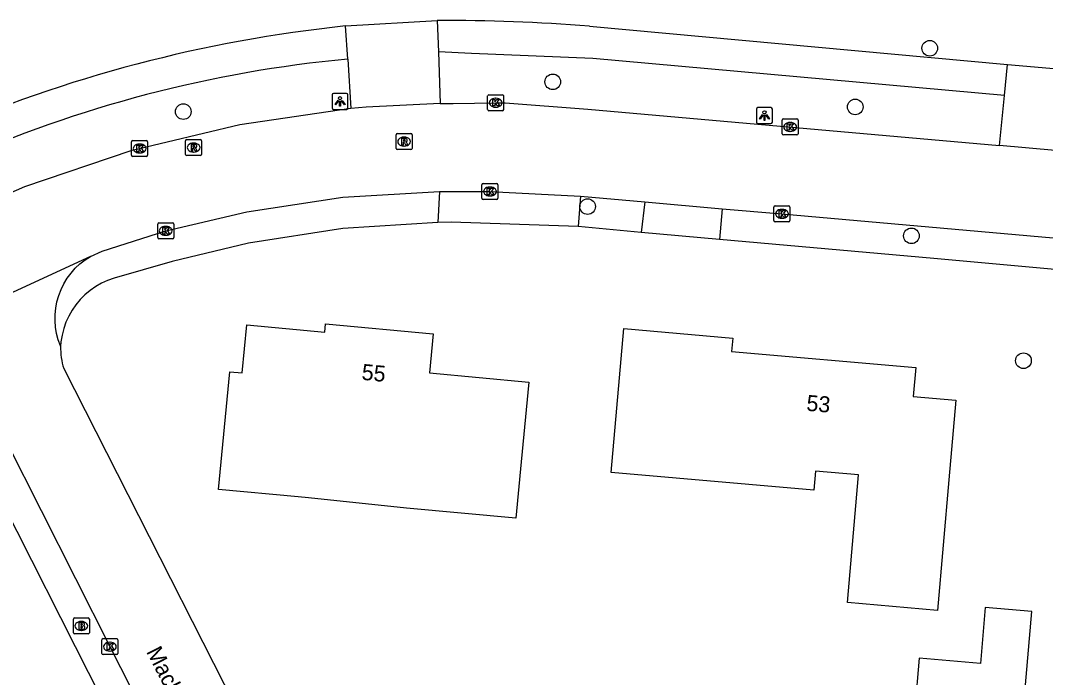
# Model space of a CAD drawing. Extents: x 162722 to 165099, y 384721 to 386283.
# Drawn here: x 163786.3 to 163850.4, y 385163.7 to 385204.8 of the extents above; entities that cross this region are included whole.
import ezdxf

# ---------------------------------------------------------------- set-up
doc = ezdxf.new("R2010")
doc.units = 0
for name, color, linetype in [('IMGEO_Boom', 7, 'Continuous'), ('IMGEO_Brandkraan', 7, 'Continuous'), ('IMGEO_Kolk', 7, 'Continuous'), ('IMGEO_Lichtpunt', 7, 'Continuous'), ('IMGEO_Openbare_ruimte_label', 7, 'Continuous'), ('IMGEO_Pand', 7, 'Continuous'), ('IMGEO_Pand_nummerreeks', 7, 'Continuous'), ('IMGEO_Parkeervlak_open', 7, 'Continuous'), ('IMGEO_Rijbaan_lokaal_open', 7, 'Continuous'), ('IMGEO_Rioolput', 7, 'Continuous'), ('IMGEO_Voetpad_open', 7, 'Continuous')]:
    doc.layers.add(name, color=color, linetype=linetype)

msp = doc.modelspace()

# ---------------------------------------------------------------- linework, layer by layer
at = {"layer": 'IMGEO_Boom'}
for centre in [(163843.181, 385203.09), (163819.598, 385200.986), (163796.485, 385199.12), (163838.517, 385199.416), (163821.777, 385193.181), (163842.033, 385191.349), (163849.042, 385183.536)]:
    msp.add_circle(centre, 0.489, dxfattribs=at)
at = {"layer": 'IMGEO_Brandkraan'}
for p, q in [((163789.606, 385166.514), (163789.606, 385167.366)), ((163789.681, 385167.44), (163790.533, 385167.44)), ((163790.607, 385167.366), (163790.607, 385166.514)), ((163790.117, 385166.66), (163790.092, 385166.66)), ((163790.094, 385167.22), (163790.119, 385167.22)), ((163790.533, 385166.44), (163789.681, 385166.44))]:
    msp.add_line(p, q, dxfattribs=at)
for points in [[(163789.606, 385166.514), (163789.606, 385167.366)], [(163789.681, 385167.44), (163790.533, 385167.44)], [(163790.607, 385167.366), (163790.607, 385166.514)], [(163789.954, 385167.14), (163789.954, 385166.74), (163790.167, 385166.74)], [(163790.185, 385167.14), (163789.954, 385167.14)], [(163790.133, 385167.059), (163790.079, 385167.059), (163790.079, 385166.983)], [(163790.079, 385166.983), (163790.132, 385166.983)], [(163790.141, 385166.907), (163790.079, 385166.907), (163790.079, 385166.826)], [(163790.079, 385166.826), (163790.141, 385166.826)], [(163790.533, 385166.44), (163789.681, 385166.44)]]:
    msp.add_lwpolyline(points, dxfattribs=at)
for centre, radius, start, end in [((163789.683, 385167.364), 0.0765, 91.55205, 178.44795), ((163789.683, 385167.364), 0.0765, 91.55205, 178.44795), ((163790.531, 385167.364), 0.0765, 1.55205, 88.44795), ((163790.531, 385167.364), 0.0765, 1.55205, 88.44795), ((163790.134, 385167.021), 0.0379, 267.82845, 90.93552), ((163790.142, 385166.866), 0.0404, 269.87594, 90.50774), ((163790.173, 385166.991), 0.251, 268.66757, 293.53466), ((163790.189, 385166.995), 0.145, 59.4692, 91.53667), ((163790.214, 385167.042), 0.0922, 285.51372, 58.15012), ((163790.219, 385166.85), 0.105, 301.31148, 78.98903), ((163789.683, 385166.516), 0.0765, 181.55205, 268.44795), ((163789.683, 385166.516), 0.0765, 181.55205, 268.44795), ((163790.531, 385166.516), 0.0765, 271.55205, 358.44795), ((163790.531, 385166.516), 0.0765, 271.55205, 358.44795)]:
    msp.add_arc(centre, radius, start, end, dxfattribs=at)
for centre, major_axis, ratio, start_param, end_param in [((163790.093, 385166.94), (-0.387, 0.002), 0.722429, 4.712389, 7.853982), ((163790.118, 385166.94), (-0.39, 0.002), 0.717154, 1.570796, 4.712389)]:
    msp.add_ellipse(centre, major_axis=major_axis, ratio=ratio, start_param=start_param, end_param=end_param, dxfattribs=at)
at = {"layer": 'IMGEO_Kolk'}
for p, q in [((163815.524, 385199.25), (163815.524, 385200.102)), ((163815.599, 385200.176), (163816.451, 385200.176)), ((163816.012, 385199.956), (163816.037, 385199.956)), ((163816.525, 385200.102), (163816.525, 385199.25)), ((163816.035, 385199.396), (163816.01, 385199.396)), ((163816.451, 385199.176), (163815.599, 385199.176)), ((163834.02, 385198.662), (163834.872, 385198.662)), ((163833.945, 385197.736), (163833.945, 385198.588)), ((163834.433, 385198.442), (163834.458, 385198.442)), ((163834.946, 385198.588), (163834.946, 385197.736)), ((163834.872, 385197.662), (163834.02, 385197.662)), ((163834.456, 385197.882), (163834.431, 385197.882)), ((163793.252, 385196.387), (163793.252, 385197.239)), ((163793.327, 385197.313), (163794.179, 385197.313)), ((163793.74, 385197.093), (163793.765, 385197.093)), ((163794.253, 385197.239), (163794.253, 385196.387)), ((163794.179, 385196.313), (163793.327, 385196.313)), ((163793.763, 385196.533), (163793.738, 385196.533)), ((163815.166, 385193.696), (163815.166, 385194.548)), ((163815.241, 385194.622), (163816.093, 385194.622)), ((163815.654, 385194.402), (163815.679, 385194.402)), ((163816.167, 385194.548), (163816.167, 385193.696)), ((163816.093, 385193.622), (163815.241, 385193.622)), ((163815.677, 385193.842), (163815.652, 385193.842)), ((163833.432, 385192.299), (163833.432, 385193.151)), ((163833.507, 385193.225), (163834.359, 385193.225)), ((163833.92, 385193.005), (163833.945, 385193.005)), ((163834.433, 385193.151), (163834.433, 385192.299)), ((163833.943, 385192.445), (163833.918, 385192.445)), ((163794.883, 385191.235), (163794.883, 385192.087)), ((163794.958, 385192.161), (163795.81, 385192.161)), ((163795.371, 385191.941), (163795.396, 385191.941)), ((163795.884, 385192.087), (163795.884, 385191.235)), ((163834.359, 385192.225), (163833.507, 385192.225)), ((163795.81, 385191.161), (163794.958, 385191.161)), ((163795.394, 385191.381), (163795.369, 385191.381)), ((163791.393, 385165.216), (163791.393, 385166.068)), ((163791.468, 385166.142), (163792.32, 385166.142)), ((163792.394, 385166.068), (163792.394, 385165.216)), ((163791.904, 385165.362), (163791.879, 385165.362)), ((163791.881, 385165.922), (163791.906, 385165.922)), ((163792.32, 385165.142), (163791.468, 385165.142))]:
    msp.add_line(p, q, dxfattribs=at)
for points in [[(163815.524, 385199.25), (163815.524, 385200.102)], [(163815.599, 385200.176), (163816.451, 385200.176)], [(163816.525, 385200.102), (163816.525, 385199.25)], [(163815.845, 385199.876), (163815.968, 385199.876), (163815.968, 385199.725), (163816.098, 385199.876), (163816.262, 385199.876), (163816.116, 385199.725), (163816.269, 385199.476), (163816.117, 385199.476), (163816.032, 385199.64), (163815.968, 385199.573), (163815.968, 385199.476), (163815.845, 385199.476), (163815.845, 385199.876)], [(163816.451, 385199.176), (163815.599, 385199.176)], [(163834.02, 385198.662), (163834.872, 385198.662)], [(163833.945, 385197.736), (163833.945, 385198.588)], [(163834.266, 385198.362), (163834.389, 385198.362), (163834.389, 385198.211), (163834.519, 385198.362), (163834.683, 385198.362), (163834.537, 385198.211), (163834.69, 385197.962), (163834.538, 385197.962), (163834.453, 385198.126), (163834.389, 385198.059), (163834.389, 385197.962), (163834.266, 385197.962), (163834.266, 385198.362)], [(163834.946, 385198.588), (163834.946, 385197.736)], [(163834.872, 385197.662), (163834.02, 385197.662)], [(163793.252, 385196.387), (163793.252, 385197.239)], [(163793.327, 385197.313), (163794.179, 385197.313)], [(163793.573, 385197.013), (163793.696, 385197.013), (163793.696, 385196.862), (163793.826, 385197.013), (163793.99, 385197.013), (163793.844, 385196.862), (163793.997, 385196.613), (163793.845, 385196.613), (163793.76, 385196.777), (163793.696, 385196.71), (163793.696, 385196.613), (163793.573, 385196.613), (163793.573, 385197.013)], [(163794.253, 385197.239), (163794.253, 385196.387)], [(163794.179, 385196.313), (163793.327, 385196.313)], [(163815.166, 385193.696), (163815.166, 385194.548)], [(163815.241, 385194.622), (163816.093, 385194.622)], [(163815.487, 385194.322), (163815.61, 385194.322), (163815.61, 385194.171), (163815.74, 385194.322), (163815.904, 385194.322), (163815.758, 385194.171), (163815.911, 385193.922), (163815.759, 385193.922), (163815.674, 385194.086), (163815.61, 385194.019), (163815.61, 385193.922), (163815.487, 385193.922), (163815.487, 385194.322)], [(163816.167, 385194.548), (163816.167, 385193.696)], [(163816.093, 385193.622), (163815.241, 385193.622)], [(163833.432, 385192.299), (163833.432, 385193.151)], [(163833.507, 385193.225), (163834.359, 385193.225)], [(163833.753, 385192.925), (163833.876, 385192.925), (163833.876, 385192.774), (163834.006, 385192.925), (163834.17, 385192.925), (163834.024, 385192.774), (163834.177, 385192.525), (163834.025, 385192.525), (163833.94, 385192.689), (163833.876, 385192.622), (163833.876, 385192.525), (163833.753, 385192.525), (163833.753, 385192.925)], [(163834.433, 385193.151), (163834.433, 385192.299)], [(163794.883, 385191.235), (163794.883, 385192.087)], [(163794.958, 385192.161), (163795.81, 385192.161)], [(163795.204, 385191.861), (163795.327, 385191.861), (163795.327, 385191.71), (163795.457, 385191.861), (163795.621, 385191.861), (163795.475, 385191.71), (163795.628, 385191.461), (163795.476, 385191.461), (163795.391, 385191.625), (163795.327, 385191.558), (163795.327, 385191.461), (163795.204, 385191.461), (163795.204, 385191.861)], [(163795.884, 385192.087), (163795.884, 385191.235)], [(163834.359, 385192.225), (163833.507, 385192.225)], [(163795.81, 385191.161), (163794.958, 385191.161)], [(163791.393, 385165.216), (163791.393, 385166.068)], [(163791.468, 385166.142), (163792.32, 385166.142)], [(163792.394, 385166.068), (163792.394, 385165.216)], [(163791.714, 385165.842), (163791.837, 385165.842), (163791.837, 385165.691), (163791.967, 385165.842), (163792.131, 385165.842), (163791.985, 385165.691), (163792.138, 385165.442), (163791.986, 385165.442), (163791.901, 385165.606), (163791.837, 385165.539), (163791.837, 385165.442), (163791.714, 385165.442), (163791.714, 385165.842)], [(163792.32, 385165.142), (163791.468, 385165.142)]]:
    msp.add_lwpolyline(points, dxfattribs=at)
for centre, start, end in [((163815.601, 385200.1), 91.55205, 178.44795), ((163815.601, 385200.1), 91.55205, 178.44795), ((163816.449, 385200.1), 1.55205, 88.44795), ((163816.449, 385200.1), 1.55205, 88.44795), ((163815.601, 385199.252), 181.55205, 268.44795), ((163815.601, 385199.252), 181.55205, 268.44795), ((163816.449, 385199.252), 271.55205, 358.44795), ((163816.449, 385199.252), 271.55205, 358.44795), ((163834.022, 385198.586), 91.55205, 178.44795), ((163834.022, 385198.586), 91.55205, 178.44795), ((163834.87, 385198.586), 1.55205, 88.44795), ((163834.87, 385198.586), 1.55205, 88.44795), ((163834.022, 385197.738), 181.55205, 268.44795), ((163834.022, 385197.738), 181.55205, 268.44795), ((163834.87, 385197.738), 271.55205, 358.44795), ((163834.87, 385197.738), 271.55205, 358.44795), ((163793.329, 385197.237), 91.55205, 178.44795), ((163793.329, 385197.237), 91.55205, 178.44795), ((163794.177, 385197.237), 1.55205, 88.44795), ((163794.177, 385197.237), 1.55205, 88.44795), ((163793.329, 385196.389), 181.55205, 268.44795), ((163793.329, 385196.389), 181.55205, 268.44795), ((163794.177, 385196.389), 271.55205, 358.44795), ((163794.177, 385196.389), 271.55205, 358.44795), ((163815.243, 385194.546), 91.55205, 178.44795), ((163815.243, 385194.546), 91.55205, 178.44795), ((163816.091, 385194.546), 1.55205, 88.44795), ((163816.091, 385194.546), 1.55205, 88.44795), ((163815.243, 385193.698), 181.55205, 268.44795), ((163815.243, 385193.698), 181.55205, 268.44795), ((163816.091, 385193.698), 271.55205, 358.44795), ((163816.091, 385193.698), 271.55205, 358.44795), ((163833.509, 385193.149), 91.55205, 178.44795), ((163833.509, 385193.149), 91.55205, 178.44795), ((163834.357, 385193.149), 1.55205, 88.44795), ((163834.357, 385193.149), 1.55205, 88.44795), ((163833.509, 385192.301), 181.55205, 268.44795), ((163833.509, 385192.301), 181.55205, 268.44795), ((163834.357, 385192.301), 271.55205, 358.44795), ((163834.357, 385192.301), 271.55205, 358.44795), ((163794.96, 385192.085), 91.55205, 178.44795), ((163794.96, 385192.085), 91.55205, 178.44795), ((163795.808, 385192.085), 1.55205, 88.44795), ((163795.808, 385192.085), 1.55205, 88.44795), ((163794.96, 385191.237), 181.55205, 268.44795), ((163794.96, 385191.237), 181.55205, 268.44795), ((163795.808, 385191.237), 271.55205, 358.44795), ((163795.808, 385191.237), 271.55205, 358.44795), ((163791.47, 385166.066), 91.55205, 178.44795), ((163791.47, 385166.066), 91.55205, 178.44795), ((163792.318, 385166.066), 1.55205, 88.44795), ((163792.318, 385166.066), 1.55205, 88.44795), ((163791.47, 385165.218), 181.55205, 268.44795), ((163791.47, 385165.218), 181.55205, 268.44795), ((163792.318, 385165.218), 271.55205, 358.44795), ((163792.318, 385165.218), 271.55205, 358.44795)]:
    msp.add_arc(centre, 0.0765, start, end, dxfattribs=at)
for centre, major_axis, ratio, start_param, end_param in [((163816.011, 385199.676), (-0.387, 0.002), 0.722429, 4.712389, 7.853982), ((163816.036, 385199.676), (-0.39, 0.002), 0.717154, 1.570796, 4.712389), ((163834.432, 385198.162), (-0.387, 0.002), 0.722429, 4.712389, 7.853982), ((163834.457, 385198.162), (-0.39, 0.002), 0.717154, 1.570796, 4.712389), ((163793.739, 385196.813), (-0.387, 0.002), 0.722429, 4.712389, 7.853982), ((163793.764, 385196.813), (-0.39, 0.002), 0.717154, 1.570796, 4.712389), ((163815.653, 385194.122), (-0.387, 0.002), 0.722429, 4.712389, 7.853982), ((163815.678, 385194.122), (-0.39, 0.002), 0.717154, 1.570796, 4.712389), ((163833.919, 385192.725), (-0.387, 0.002), 0.722429, 4.712389, 7.853982), ((163833.944, 385192.725), (-0.39, 0.002), 0.717154, 1.570796, 4.712389), ((163795.37, 385191.661), (-0.387, 0.002), 0.722429, 4.712389, 7.853982), ((163795.395, 385191.661), (-0.39, 0.002), 0.717154, 1.570796, 4.712389), ((163791.88, 385165.642), (-0.387, 0.002), 0.722429, 4.712389, 7.853982), ((163791.905, 385165.642), (-0.39, 0.002), 0.717154, 1.570796, 4.712389)]:
    msp.add_ellipse(centre, major_axis=major_axis, ratio=ratio, start_param=start_param, end_param=end_param, dxfattribs=at)
at = {"layer": 'IMGEO_Lichtpunt'}
for p, q in [((163805.789, 385200.164), (163805.789, 385199.357)), ((163805.789, 385200.164), (163805.789, 385199.357)), ((163806.691, 385200.259), (163805.883, 385200.259)), ((163806.691, 385200.259), (163805.883, 385200.259)), ((163806.785, 385199.357), (163806.785, 385200.164)), ((163806.785, 385199.357), (163806.785, 385200.164)), ((163833.239, 385199.374), (163832.431, 385199.374)), ((163833.239, 385199.374), (163832.431, 385199.374)), ((163805.883, 385199.263), (163806.691, 385199.263)), ((163805.883, 385199.263), (163806.691, 385199.263)), ((163832.337, 385199.279), (163832.337, 385198.472)), ((163832.337, 385199.279), (163832.337, 385198.472)), ((163833.333, 385198.472), (163833.333, 385199.279)), ((163833.333, 385198.472), (163833.333, 385199.279)), ((163832.431, 385198.378), (163833.239, 385198.378)), ((163832.431, 385198.378), (163833.239, 385198.378))]:
    msp.add_line(p, q, dxfattribs=at)
for points in [[(163806.163, 385199.828), (163806.202, 385199.8), (163806.014, 385199.538), (163805.976, 385199.565), (163806.163, 385199.828)], [(163806.265, 385199.78), (163806.312, 385199.78), (163806.312, 385199.458), (163806.265, 385199.458), (163806.265, 385199.78)], [(163806.375, 385199.8), (163806.413, 385199.827), (163806.6, 385199.565), (163806.561, 385199.537), (163806.375, 385199.8)], [(163832.711, 385198.943), (163832.75, 385198.915), (163832.562, 385198.653), (163832.524, 385198.68), (163832.711, 385198.943)], [(163832.813, 385198.895), (163832.86, 385198.895), (163832.86, 385198.573), (163832.813, 385198.573), (163832.813, 385198.895)], [(163832.923, 385198.915), (163832.961, 385198.942), (163833.148, 385198.68), (163833.109, 385198.652), (163832.923, 385198.915)]]:
    msp.add_lwpolyline(points, dxfattribs=at)
for centre in [(163806.288, 385199.962), (163832.836, 385199.077)]:
    msp.add_circle(centre, 0.0994, dxfattribs=at)
for centre, start, end in [((163805.883, 385200.164), 90, 180), ((163805.883, 385200.164), 90, 180), ((163806.691, 385200.164), 0, 90), ((163806.691, 385200.164), 0, 90), ((163805.883, 385199.357), 180, 270), ((163805.883, 385199.357), 180, 270), ((163806.691, 385199.357), 270, 0), ((163806.691, 385199.357), 270, 360), ((163832.431, 385199.279), 90, 180), ((163832.431, 385199.279), 90, 180), ((163833.239, 385199.279), 0, 90), ((163833.239, 385199.279), 0, 90), ((163832.431, 385198.472), 180, 270), ((163832.431, 385198.472), 180, 270), ((163833.239, 385198.472), 270, 0), ((163833.239, 385198.472), 270, 360)]:
    msp.add_arc(centre, 0.0946, start, end, dxfattribs=at)
at = {"layer": 'IMGEO_Pand'}
for points in [[(163804.317, 385174.948), (163803.674, 385175.009), (163798.696, 385175.478), (163799.392, 385182.847), (163800.171, 385182.773), (163800.454, 385185.771), (163805.33, 385185.311), (163805.381, 385185.851), (163812.107, 385185.216), (163811.877, 385182.775), (163818.091, 385182.189), (163817.621, 385177.212), (163817.287, 385173.673), (163810.451, 385174.318), (163804.317, 385174.948)], [(163823.251, 385176.535), (163823.602, 385180.564), (163824.037, 385185.545), (163830.86, 385184.95), (163830.786, 385184.105), (163842.299, 385183.101), (163842.142, 385181.298), (163844.812, 385181.065), (163844.377, 385176.084), (163843.664, 385167.905), (163838.032, 385168.397), (163838.73, 385176.391), (163836.04, 385176.625), (163835.936, 385175.428), (163823.251, 385176.535)], [(163849.004, 385161.308), (163849.574, 385167.833), (163846.654, 385168.088), (163846.349, 385164.592), (163842.512, 385164.927), (163842.236, 385161.756)]]:
    msp.add_lwpolyline(points, dxfattribs=at)
at = {"layer": 'IMGEO_Parkeervlak_open'}
for points in [[(163812.417, 385192.186), (163806.459, 385191.804), (163800.559, 385190.891), (163795.792, 385189.75), (163792.15, 385188.692), (163791.753, 385188.552), (163791.37, 385188.378), (163791.003, 385188.169), (163790.657, 385187.929), (163790.334, 385187.659), (163790.037, 385187.361), (163789.767, 385187.038), (163789.527, 385186.692), (163789.318, 385186.326), (163789.144, 385185.943), (163789.004, 385185.545), (163788.901, 385185.137), (163788.834, 385184.721), (163788.81, 385184.44)], [(163825.134, 385191.567), (163821.176, 385191.928)]]:
    msp.add_lwpolyline(points, dxfattribs=at)
at = {"layer": 'IMGEO_Rijbaan_lokaal_open'}
for points in [[(163806.974, 385199.311), (163800.031, 385198.293), (163793.207, 385196.659), (163786.556, 385194.421), (163780.317, 385191.69)], [(163812.547, 385199.621), (163807.914, 385199.406), (163806.974, 385199.311)], [(163812.547, 385199.621), (163813.363, 385199.634), (163816.025, 385199.676), (163816.625, 385199.662), (163821.792, 385199.282), (163847.551, 385197.003)], [(163852.89, 385196.531), (163847.551, 385197.003)], [(163790.675, 385190.066), (163791.406, 385190.398), (163795.384, 385191.661), (163800.459, 385192.86), (163806.461, 385193.76), (163812.52, 385194.12)], [(163812.52, 385194.12), (163815.667, 385194.122), (163821.336, 385193.83)], [(163821.336, 385193.83), (163825.356, 385193.486)], [(163825.356, 385193.486), (163830.2, 385193.042)], [(163830.2, 385193.042), (163833.933, 385192.725), (163856.328, 385190.735), (163870.919, 385189.377)], [(163790.675, 385190.066), (163776.638, 385183.582), (163776.55, 385183.522)], [(163788.81, 385184.44), (163788.802, 385184.46), (163788.664, 385184.838), (163788.561, 385185.228), (163788.493, 385185.625), (163788.461, 385186.026), (163788.465, 385186.429), (163788.504, 385186.83), (163788.58, 385187.226), (163788.69, 385187.613), (163788.835, 385187.989), (163789.013, 385188.35), (163789.222, 385188.695), (163789.461, 385189.019), (163789.728, 385189.32), (163790.021, 385189.597), (163790.337, 385189.846), (163790.675, 385190.066)], [(163789.008, 385183.038), (163818.416, 385125.146), (163829.972, 385102.357), (163838.425, 385085.655)], [(163784.431, 385180.42), (163785.452, 385178.417), (163791.894, 385165.642), (163798.519, 385152.592), (163798.773, 385152.083)]]:
    msp.add_lwpolyline(points, dxfattribs=at)
msp.add_arc((163792.903, 385184.303), 4.095, 178.08335, 197.99373, dxfattribs=at)
at = {"layer": 'IMGEO_Rioolput'}
for p, q in [((163796.705, 385197.374), (163797.557, 385197.374)), ((163809.795, 385196.818), (163809.795, 385197.67)), ((163809.87, 385197.744), (163810.722, 385197.744)), ((163810.283, 385197.524), (163810.308, 385197.524)), ((163810.796, 385197.67), (163810.796, 385196.818)), ((163796.63, 385196.448), (163796.63, 385197.3)), ((163797.118, 385197.154), (163797.143, 385197.154)), ((163797.631, 385197.3), (163797.631, 385196.448)), ((163810.722, 385196.744), (163809.87, 385196.744)), ((163810.306, 385196.964), (163810.281, 385196.964)), ((163797.557, 385196.374), (163796.705, 385196.374)), ((163797.141, 385196.594), (163797.116, 385196.594))]:
    msp.add_line(p, q, dxfattribs=at)
for points in [[(163796.705, 385197.374), (163797.557, 385197.374)], [(163809.795, 385196.818), (163809.795, 385197.67)], [(163809.87, 385197.744), (163810.722, 385197.744)], [(163810.384, 385197.442), (163810.132, 385197.444), (163810.132, 385197.044)], [(163810.31, 385197.363), (163810.256, 385197.363), (163810.256, 385197.282)], [(163810.796, 385197.67), (163810.796, 385196.818)], [(163796.63, 385196.448), (163796.63, 385197.3)], [(163797.219, 385197.072), (163796.967, 385197.074), (163796.967, 385196.674)], [(163796.967, 385196.674), (163797.091, 385196.674), (163797.091, 385196.836), (163797.102, 385196.836)], [(163797.145, 385196.993), (163797.091, 385196.993), (163797.091, 385196.912)], [(163797.091, 385196.912), (163797.143, 385196.912)], [(163797.149, 385196.807), (163797.22, 385196.674), (163797.36, 385196.674), (163797.295, 385196.8)], [(163797.631, 385197.3), (163797.631, 385196.448)], [(163810.722, 385196.744), (163809.87, 385196.744)], [(163810.132, 385197.044), (163810.256, 385197.044), (163810.256, 385197.206), (163810.267, 385197.206)], [(163810.256, 385197.282), (163810.308, 385197.282)], [(163810.314, 385197.177), (163810.385, 385197.044), (163810.525, 385197.044), (163810.46, 385197.17)], [(163797.557, 385196.374), (163796.705, 385196.374)]]:
    msp.add_lwpolyline(points, dxfattribs=at)
for centre, radius, start, end in [((163796.707, 385197.298), 0.0765, 91.55205, 178.44795), ((163796.707, 385197.298), 0.0765, 91.55205, 178.44795), ((163797.555, 385197.298), 0.0765, 1.55205, 88.44795), ((163797.555, 385197.298), 0.0765, 1.55205, 88.44795), ((163809.872, 385197.668), 0.0765, 91.55205, 178.44795), ((163809.872, 385197.668), 0.0765, 91.55205, 178.44795), ((163810.316, 385197.267), 0.0964, 77.00612, 93.18647), ((163810.33, 385197.324), 0.0378, 276.66336, 79.67722), ((163810.383, 385197.332), 0.109, 350.36119, 89.41601), ((163810.72, 385197.668), 0.0765, 1.55205, 88.44795), ((163810.72, 385197.668), 0.0765, 1.55205, 88.44795), ((163797.101, 385196.783), 0.0533, 26.02933, 88.69889), ((163797.127, 385197.101), 0.19, 274.7715, 282.96867), ((163797.151, 385196.897), 0.0964, 77.00612, 93.18647), ((163797.165, 385196.954), 0.0378, 276.66336, 79.67722), ((163797.218, 385196.962), 0.109, 350.36119, 89.41601), ((163797.216, 385196.962), 0.112, 277.58423, 350.98172), ((163797.2, 385196.747), 0.108, 29.51342, 73.79051), ((163809.872, 385196.82), 0.0765, 181.55205, 268.44795), ((163809.872, 385196.82), 0.0765, 181.55205, 268.44795), ((163810.266, 385197.153), 0.0533, 26.02933, 88.69889), ((163810.292, 385197.471), 0.19, 274.7715, 282.96867), ((163810.381, 385197.332), 0.112, 277.58423, 350.98172), ((163810.365, 385197.117), 0.108, 29.51342, 73.79051), ((163810.72, 385196.82), 0.0765, 271.55205, 358.44795), ((163810.72, 385196.82), 0.0765, 271.55205, 358.44795), ((163796.707, 385196.45), 0.0765, 181.55205, 268.44795), ((163796.707, 385196.45), 0.0765, 181.55205, 268.44795), ((163797.555, 385196.45), 0.0765, 271.55205, 358.44795), ((163797.555, 385196.45), 0.0765, 271.55205, 358.44795)]:
    msp.add_arc(centre, radius, start, end, dxfattribs=at)
for centre, major_axis, ratio, start_param, end_param in [((163810.282, 385197.244), (-0.387, 0.002), 0.722429, 4.712389, 7.853982), ((163810.307, 385197.244), (-0.39, 0.002), 0.717154, 1.570796, 4.712389), ((163797.117, 385196.874), (-0.387, 0.002), 0.722429, 4.712389, 7.853982), ((163797.142, 385196.874), (-0.39, 0.002), 0.717154, 1.570796, 4.712389)]:
    msp.add_ellipse(centre, major_axis=major_axis, ratio=ratio, start_param=start_param, end_param=end_param, dxfattribs=at)
at = {"layer": 'IMGEO_Voetpad_open'}
for points in [[(163806.632, 385204.48), (163812.37, 385204.823)], [(163806.767, 385202.409), (163806.632, 385204.48)], [(163812.37, 385204.823), (163812.441, 385202.855)], [(163821.884, 385204.463), (163848.039, 385202.074)], [(163847.865, 385200.131), (163822.11, 385202.443), (163814.519, 385202.766), (163812.441, 385202.855)], [(163812.441, 385202.855), (163812.547, 385199.621)], [(163806.767, 385202.409), (163806.974, 385199.311)], [(163847.865, 385200.131), (163848.039, 385202.074)], [(163848.039, 385202.074), (163853.334, 385201.617)], [(163847.551, 385197.003), (163847.865, 385200.131)], [(163812.52, 385194.12), (163812.417, 385192.186)], [(163821.336, 385193.83), (163821.176, 385191.928)], [(163825.356, 385193.486), (163825.134, 385191.567)], [(163830.2, 385193.042), (163830.025, 385191.12)], [(163821.176, 385191.928), (163813.233, 385192.198), (163812.417, 385192.186)], [(163830.025, 385191.12), (163825.134, 385191.567)], [(163870.728, 385187.447), (163843.427, 385189.933), (163830.025, 385191.12)], [(163797.047, 385151.214), (163789.743, 385165.63), (163782.429, 385180.056)]]:
    msp.add_lwpolyline(points, dxfattribs=at)
for centre, radius, start, end in [((163815.645, 385118.314), 86.636, 95.97151, 113.55548), ((163812.805, 385090.415), 114.408, 85.44832, 90.21772), ((163814.091, 385124.271), 78.48, 95.35467, 114.03676)]:
    msp.add_arc(centre, radius, start, end, dxfattribs=at)

# ---------------------------------------------------------------- texts
at = {"layer": 'IMGEO_Openbare_ruimte_label'}
msp.add_text('Mackaylaan', height=1, rotation=297.07775, dxfattribs=at).set_placement((163794.151, 385165.333))
at = {"layer": 'IMGEO_Pand_nummerreeks'}
for s, rotation, p in [('55', 354.60671, (163807.613, 385182.345)), ('53', 355.01609, (163835.435, 385180.407))]:
    msp.add_text(s, height=1, rotation=rotation, dxfattribs=at).set_placement(p)

doc.saveas('drawing.dxf')
